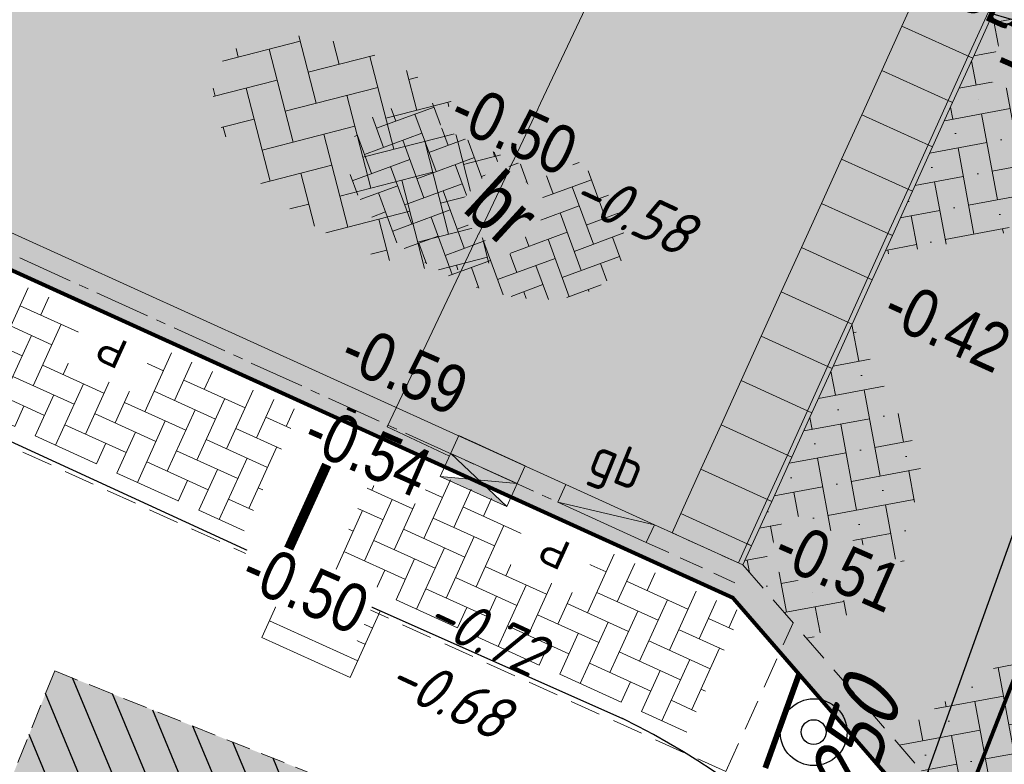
# Model space of a CAD drawing. Header units: metres. Extents: x 111546 to 149831, y 498798 to 507863.
# Tile 1028 of 1056: x 111982.96 to 111993.09, y 501929.62 to 501937.27. Entities that reach past the tile are written whole.
import ezdxf
from ezdxf.enums import TextEntityAlignment as Align

# ---------------------------------------------------------------- set-up
doc = ezdxf.new("R2010")
doc.units = ezdxf.units.M
for name, pattern in [('CENTER2', [28.575, 19.05, -3.175, 3.175, -3.175]), ('DASHED', [19.05, 12.7, -6.35]), ('JIS_02_0.7', [1.35, 0.75, -0.6]), ('markering 200-1-1', [10, 5, -5])]:
    doc.linetypes.add(name, pattern=pattern)
for name, color, linetype in [('0-hoogte mv-bestaand', 253, 'Continuous'), ('0-hoogte mv-nieuw', 2, 'Continuous'), ('1-ontgraven zand tbv grondverbetering bomen', 63, 'Continuous'), ('2-vw-DWA-streng-PVC250-incl grondwerk', 252, 'RI-HWA-V'), ('2-vw-Streng gemengd diameter', 54, 'Continuous'), ('3-NW-HV-316010+318010-Afwerken zandbed voor wegfundering en menggranulaat-opp', 20, 'Continuous'), ('3-nw-verkeersbord-paal-aanlegtek', 2, 'Continuous'), ('3-vw-band-trb-13-15x25', 230, 'Continuous'), ('3-vw-verkeersbord tekst', 3, 'JIS_02_0.7'), ('4-nw-boom tekst', 7, 'Continuous')]:
    doc.layers.add(name, color=color, linetype=linetype)
for name, color, linetype, lineweight in [('2-YY-kolkleiding HWA 125mm', 150, 'Continuous', 15), ('3-nw-arcering-rijweg', 7, 'Continuous', 13), ('3-nw-band-gb 5-20x20 gb-achterkant', 7, 'CENTER2', 13), ('3-nw-band-gb 5-20x20 gb-voorkant', 7, 'Continuous', 13), ('3-nw-band-irb 80x20', 2, 'Continuous', 13), ('3-nw-band-verloopband-overgangsband van Gb naar TRB', 200, 'Continuous', 13), ('3-nw-kolk geleideband', 7, 'Continuous', 13), ('3-nw-mat-arcering', 7, 'Continuous', 5), ('3-nw-mat-KF (wit) om-en-om', 3, 'markering 200-1-1', 13), ('3-nw-mat-P-tegel', 3, 'Continuous', 13), ('3-nw-materiaalscheiding-', 7, 'DASHED', 13), ('3-nw-text-20-herinrichting', 7, 'Continuous', 15), ('3-vw-kolk-straatkolk', 50, 'Continuous', 13), ('3-vw-verharding', 3, 'Continuous', 15), ('4-nw materiaalscheiding-groen', 210, 'DASHED', 13), ('4-nw-bomenzand', 7, 'Continuous', 5), ('4-nw-boom 3e grootte', 7, 'Continuous', 35)]:
    doc.layers.add(name, color=color, linetype=linetype, lineweight=lineweight)
doc.layers.add('3-nw-menggranulaat', color=7, linetype='Continuous', lineweight=13, true_color=0xebebeb)
doc.styles.add('2.5-500 Zaanstad', font='isocp.shx', dxfattribs={"height": 1.25})
doc.styles.get("Standard").update_dxf_attribs({"font": 'isocp-ie.shx'})
doc.styles.add('veysel', font='isocp-ie.shx', dxfattribs={"height": 0.1})
doc.styles.add('Zaanstad', font='ARIALN.TTF')
doc.styles.add('Zaanstad 1-100 3.5mm', font='ARIALN.TTF', dxfattribs={"height": 0.35})
doc.styles.add('Zaanstad 1-200 1.8mm', font='ARIALN.TTF', dxfattribs={"height": 0.36})
doc.styles.add('Zaanstad 1-200 2.5mm', font='ARIALN.TTF', dxfattribs={"height": 0.5})
doc.linetypes.add('RI-HWA-V', pattern='A,2.5,[24,NLCS.SHX,S=1,R=0,X=0,Y=0],2.5,-1.8', length=6.8)

# ---------------------------------------------------------------- blocks, each defined once
blk = doc.blocks.new('Parkeertegel')
at = {"layer": '3-nw-mat-P-tegel'}
blk.add_lwpolyline([(2.759, 0.577), (2.286, 0.577), (2.286, 0.105), (2.759, 0.105)], close=True, dxfattribs=at)
at = {"layer": '3-nw-mat-P-tegel', "insert": (2.523, 0.341), "char_height": 0.3, "width": 0.47312, "attachment_point": 5, "rotation": 359.9251, "style": '2.5-500 Zaanstad', "bg_fill": 2}
blk.add_mtext('{\\fArial|b0|i0|c0|p34;P}', dxfattribs=at)
blk = doc.blocks.new('3-vw-BSS keperverband')
at = {"ltscale": 0.1}
for p, q in [((-2.151, 0.958), (-0.136, 2.972)), ((0.293, 2.969), (1.562, 1.7)), ((-2.4, 2.692), (-1.408, 1.7)), ((-2.151, 2.442), (-1.769, 2.824)), ((0.819, 2.442), (1.273, 2.897)), ((0.819, 0.958), (2.523, 2.661)), ((-3.521, 2.327), (-1.408, 0.215)), ((-0.666, 2.442), (1.562, 0.215)), ((2.304, 2.442), (4.531, 0.215)), ((-5.121, 0.958), (-3.949, 2.129)), ((-5.121, -0.527), (-2.893, 1.7)), ((-4.488, 1.81), (-4.378, 1.7)), ((-2.151, -0.527), (0.077, 1.7)), ((0.819, -0.527), (3.047, 1.7)), ((3.789, 0.958), (4.578, 1.747)), ((4.298, 1.934), (4.531, 1.7)), ((-5.259, 1.096), (-4.378, 0.215)), ((3.789, -0.527), (5.324, 1.007)), ((-3.636, 0.958), (-1.408, -1.27)), ((-0.666, 0.958), (1.562, -1.27)), ((2.304, 0.958), (4.531, -1.27)), ((5.274, 0.958), (5.469, 0.763)), ((-5.658, 0.01), (-4.378, -1.27)), ((-4.735, -1.627), (-2.893, 0.215)), ((-2.151, -2.012), (0.077, 0.215)), ((0.819, -2.012), (3.047, 0.215)), ((3.789, -2.012), (5.651, -0.15)), ((-3.636, -0.527), (-1.408, -2.755)), ((-0.666, -0.527), (1.562, -2.755)), ((2.304, -0.527), (3.92, -2.144)), ((5.274, -0.527), (5.482, -0.736)), ((-3.818, -2.194), (-2.893, -1.27)), ((-1.517, -2.864), (0.077, -1.27)), ((1.442, -2.875), (3.047, -1.27)), ((-3.636, -2.012), (-3.194, -2.454)), ((-0.666, -2.012), (0.291, -2.969)), ((2.304, -2.012), (2.858, -2.566)), ((-0.14, -2.972), (0.077, -2.755))]:
    blk.add_line(p, q, dxfattribs=at)
blk = doc.blocks.new('straatkolk_M')
at = {"linetype": 'Continuous'}
for p, q in [((-0.404, 0.475), (-0.569, -0.255)), ((0.569, 0.255), (-0.404, 0.475)), ((0.569, 0.255), (0.404, -0.475)), ((0.404, -0.475), (-0.569, -0.255))]:
    blk.add_line(p, q, dxfattribs=at)
blk = doc.blocks.new('Bestaande straatkolk')
for points in [[(-0.499, 0.559), (0.499, 0.559)], [(-0.499, 0.374), (0.499, 0.374)], [(-0.499, 0.189), (0.499, 0.189)]]:
    blk.add_lwpolyline(points)
at = {"rotation": 12.74062106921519}
blk.add_blockref('straatkolk_M', (0, 0.374), dxfattribs=at)
blk = doc.blocks.new('4-boom 3e grootte')
at = {"layer": '4-nw-boom tekst', "style": 'Zaanstad'}
blk.add_attdef('BOOMSOORT', text='', height=0.9, dxfattribs=at).set_placement((1.754, 0.535), align=Align.BOTTOM_LEFT)
blk = doc.blocks.new('*U353')
at = {"extrusion": (-1.34938e-09, -1.66403e-06, 1)}
h = blk.add_hatch(color=256, dxfattribs=at)
h.dxf.hatch_style = 1
h.paths.add_polyline_path([(-0.375, -0.461), (0.375, -0.461), (0, -0.331)])
h.paths.add_polyline_path([(0, -0.331), (0.375, -0.2), (-0.375, -0.2)])
blk.add_line((0.225, 0), (-0.225, 0))
blk.add_lwpolyline([(0.375, 0), (-0.375, 0), (-0.375, -0.461), (0.375, -0.461)], close=True, dxfattribs=at)
for points in [[(-0.375, -0.2), (0.375, -0.2)], [(-0.375, -0.2), (0.375, -0.2)], [(0.375, -0.2), (-0.375, -0.461)], [(0.375, -0.461), (-0.375, -0.2)]]:
    blk.add_lwpolyline(points, dxfattribs=at)
blk = doc.blocks.new('paal_verkeersbord')
at = {"const_width": 0.035}
blk.add_lwpolyline([(-0.3, -0.1997), (0.3, -0.2003)], dxfattribs=at)
for radius in [0.2, 0.0745]:
    blk.add_circle((0, 0), radius)
blk = doc.blocks.new('3-verloopband gb5-20 trb18-20')
blk.add_line((1, 0), (0, -0.2))
at = {"flags": 128}
blk.add_lwpolyline([(1, 0), (0, 0)], dxfattribs=at)
blk.add_lwpolyline([(1, 0), (1, -0.2), (0, -0.2), (0, 0)])

msp = doc.modelspace()

# ---------------------------------------------------------------- hatches: boundary and pattern name
at = {"layer": '1-ontgraven zand tbv grondverbetering bomen', "ltscale": 0.02}
h = msp.add_hatch(dxfattribs=at)
h.set_pattern_fill('ANSI31', color=256, scale=0.1, angle=110.20937)
h.set_pattern_definition([(112.6237, (111979.18033, 501921.07408), (-0.2930687, -0.122135), [])])
h.paths.add_polyline_path([(111986.9208, 501926.3884), (111991.4675, 501924.5584), (111987.955, 501915.8319), (111983.4084, 501917.6619)])
h.paths.add_polyline_path([(111983.3236, 501930.5772), (111987.8745, 501928.7577), (111984.362, 501920.0312), (111979.8154, 501921.8613)])
at = {"layer": '3-nw-arcering-rijweg'}
h = msp.add_hatch(dxfattribs=at)
h.set_pattern_fill('AVH-BSS_KEIFORMAAT_ELLEBOOG', color=256, scale=2, angle=0.20498, pattern_type=2)
h.set_pattern_definition([(20.2285, (111989.57808, 501935.44775), (0.124437, 0.269658), [0.63, -0.21]), (290.2285, (111989.43286, 501935.84184), (0.124437, 0.269658), [0.63, -0.21])])
edge = h.paths.add_edge_path()
edge.add_ellipse((111987.7644, 501935.4021), major_axis=(-1.3725, 0.6395), ratio=0.5677801, start_angle=0, end_angle=360)
at = {"layer": '3-nw-mat-arcering'}
h = msp.add_hatch(dxfattribs=at)
h.set_pattern_fill('AVH-SBS_KF_ELLEBOOG_01', color=256, scale=3, angle=-94.93562, style=0, pattern_type=2)
h.set_pattern_definition([(280.50776, (112224.0682, 501656.98267), (0.24025844, 0.34967969), [0.9, -0.3]), (10.50776, (112224.17763, 501656.39273), (0.24025844, 0.34967969), [0.9, -0.3]), (280.50776, (112224.2704, 501656.71506), (0.24025844, 0.34967969), [0, -1.2]), (280.50776, (112224.49995, 501656.29996), (0.24025844, 0.34967969), [0, -1.2])])
h.paths.add_polyline_path([(111994.6158, 501936.65), (111993.0652, 501935.0588), (111991.8469, 501934.8524), (111992.3501, 501935.9611), (111992.6017, 501936.5155), (111992.97, 501937.327), (111994.6889, 501937.7166)])
at = {"layer": '3-nw-mat-arcering', "ltscale": 2}
h = msp.add_hatch(dxfattribs=at)
h.set_pattern_fill('AVH-BSS_KEIFORMAAT_KEPER', color=256, scale=2.2, angle=135.5504, pattern_type=2)
h.set_pattern_definition([(155.5739, (112020.77025, 501915.89247), (-0.3058474, -0.1148014), [0.693, -0.231]), (65.5739, (112020.5792, 501915.47182), (-0.3058474, -0.1148014), [0.693, -0.231])])
h.paths.add_polyline_path([(111982.1637, 501934.9163), (111983.7313, 501934.2043), (111983.5133, 501933.7243), (111984.0596, 501933.4762), (111984.2776, 501933.9562), (111985.8331, 501933.2497), (111985.2722, 501932.0146), (111981.6027, 501933.6812)])
at = {"layer": '3-nw-mat-arcering'}
h = msp.add_hatch(dxfattribs=at)
h.set_pattern_fill('AVH-SBS_KF_ELLEBOOG_01', color=256, scale=3, angle=-94.93562, style=0, pattern_type=2)
h.set_pattern_definition([(280.50776, (112222.62167, 501653.79558), (0.24025844, 0.34967969), [0.9, -0.3]), (10.50776, (112222.7311, 501653.20565), (0.24025844, 0.34967969), [0.9, -0.3]), (280.50776, (112222.82386, 501653.52797), (0.24025844, 0.34967969), [0, -1.2]), (280.50776, (112223.0534, 501653.11287), (0.24025844, 0.34967969), [0, -1.2])])
h.paths.add_polyline_path([(111992.0264, 501931.528), (111991.0745, 501930.8885), (111990.4003, 501931.6653), (111990.9035, 501932.774), (111991.1552, 501933.3285), (111991.5235, 501934.1399), (111992.2424, 501932.7435)])
at = {"layer": '3-nw-mat-arcering', "ltscale": 2}
h = msp.add_hatch(dxfattribs=at)
h.set_pattern_fill('AVH-BSS_KEIFORMAAT_KEPER', color=256, scale=2.2, angle=135.5504, pattern_type=2)
h.set_pattern_definition([(155.5739, (112025.32272, 501913.82487), (-0.3058474, -0.1148014), [0.693, -0.231]), (65.5739, (112025.13168, 501913.40422), (-0.3058474, -0.1148014), [0.693, -0.231])])
h.paths.add_polyline_path([(111986.7162, 501932.8487), (111988.2838, 501932.1367), (111988.0658, 501931.6567), (111988.6121, 501931.4086), (111988.8301, 501931.8886), (111990.3856, 501931.1821), (111989.8246, 501929.947), (111986.1552, 501931.6136)])
at = {"layer": '3-nw-mat-arcering'}
h = msp.add_hatch(dxfattribs=at)
h.set_pattern_fill('AVH-SBS_KF_ELLEBOOG_01', color=256, scale=3, angle=-94.93562, style=0, pattern_type=2)
h.set_pattern_definition([(280.50776, (112223.03935, 501649.54562), (0.24025844, 0.34967969), [0.9, -0.3]), (10.50776, (112223.14877, 501648.95568), (0.24025844, 0.34967969), [0.9, -0.3]), (280.50776, (112223.24155, 501649.278), (0.24025844, 0.34967969), [0, -1.2]), (280.50776, (112223.4711, 501648.8629), (0.24025844, 0.34967969), [0, -1.2])])
h.paths.add_polyline_path([(111996.2966, 501931.7699), (111994.5111, 501926.9288), (111993.5953, 501927.984), (111993.0126, 501928.6554), (111992.6015, 501929.1291), (111991.9411, 501929.8899), (111993.8732, 501931.2207)])
at = {"layer": '4-nw-bomenzand', "lineweight": 5}
h = msp.add_hatch(dxfattribs=at)
h.set_pattern_fill('AGR-BOMENZAND', color=256, scale=0.05, angle=20.20937, pattern_type=2)
h.set_pattern_definition([(337.62374, (111979.180326, 501921.07408), (0.05166914, 0.0598356), [0, -0.075]), (337.6237, (111979.18033, 501921.07408), (0.2039674, 0.0850026), [0.078125, -0.234375]), (67.6237, (111979.20158, 501921.02309), (-0.0850026, 0.2039674), [0.078125, -0.234375])])
h.paths.add_polyline_path([(111986.9208, 501926.3884), (111991.4675, 501924.5584), (111987.955, 501915.8319), (111983.4084, 501917.6619)])
h.paths.add_polyline_path([(111983.3236, 501930.5772), (111987.8745, 501928.7577), (111984.362, 501920.0312), (111979.8154, 501921.8613)])

# ---------------------------------------------------------------- linework, layer by layer
at = {"layer": '2-vw-DWA-streng-PVC250-incl grondwerk', "ltscale": 0.2, "flags": 128}
msp.add_lwpolyline([(111990.049, 501923.264), (111994.3054, 501935.1306)], dxfattribs=at)
at = {"layer": '3-nw-band-gb 5-20x20 gb-achterkant', "ltscale": 0.03}
msp.add_lwpolyline([(111966.2984, 501942.3849), (111988.4965, 501932.3098)], dxfattribs=at)
at = {"layer": '3-nw-band-gb 5-20x20 gb-voorkant'}
msp.add_lwpolyline([(111966.3811, 501942.5671), (111988.5791, 501932.4919)], dxfattribs=at)
at = {"layer": '3-nw-band-irb 80x20'}
for points in [[(111992.7634, 501936.8717), (111992.0349, 501937.2023), (111992.2415, 501937.6576), (111992.97, 501937.327), (111992.7634, 501936.8717), (111992.7178, 501936.8924), (111992.9245, 501937.3477)], [(111992.7634, 501936.8717), (111992.0349, 501937.2023), (111992.2415, 501937.6576), (111992.97, 501937.327), (111992.7634, 501936.8717), (111992.7178, 501936.8924), (111992.9245, 501937.3477)], [(111992.5567, 501936.4164), (111991.8282, 501936.747), (111992.0349, 501937.2023), (111992.7634, 501936.8717), (111992.5567, 501936.4164), (111992.5112, 501936.4371), (111992.7178, 501936.8924)], [(111992.5567, 501936.4164), (111991.8282, 501936.747), (111992.0349, 501937.2023), (111992.7634, 501936.8717), (111992.5567, 501936.4164), (111992.5112, 501936.4371), (111992.7178, 501936.8924)], [(111992.3501, 501935.9611), (111991.6216, 501936.2917), (111991.8282, 501936.747), (111992.5567, 501936.4164), (111992.3501, 501935.9611), (111992.3045, 501935.9818), (111992.5112, 501936.4371)], [(111992.3501, 501935.9611), (111991.6216, 501936.2917), (111991.8282, 501936.747), (111992.5567, 501936.4164), (111992.3501, 501935.9611), (111992.3045, 501935.9818), (111992.5112, 501936.4371)], [(111992.1434, 501935.5058), (111991.4149, 501935.8364), (111991.6216, 501936.2917), (111992.3501, 501935.9611), (111992.1434, 501935.5058), (111992.0979, 501935.5265), (111992.3045, 501935.9818)], [(111992.1434, 501935.5058), (111991.4149, 501935.8364), (111991.6216, 501936.2917), (111992.3501, 501935.9611), (111992.1434, 501935.5058), (111992.0979, 501935.5265), (111992.3045, 501935.9818)], [(111991.9368, 501935.0505), (111991.2083, 501935.3811), (111991.4149, 501935.8364), (111992.1434, 501935.5058), (111991.9368, 501935.0505), (111991.8912, 501935.0712), (111992.0979, 501935.5265)], [(111991.9368, 501935.0505), (111991.2083, 501935.3811), (111991.4149, 501935.8364), (111992.1434, 501935.5058), (111991.9368, 501935.0505), (111991.8912, 501935.0712), (111992.0979, 501935.5265)], [(111991.7301, 501934.5952), (111991.0016, 501934.9258), (111991.2083, 501935.3811), (111991.9368, 501935.0505), (111991.7301, 501934.5952), (111991.6846, 501934.6159), (111991.8912, 501935.0712)], [(111991.7301, 501934.5952), (111991.0016, 501934.9258), (111991.2083, 501935.3811), (111991.9368, 501935.0505), (111991.7301, 501934.5952), (111991.6846, 501934.6159), (111991.8912, 501935.0712)], [(111991.5235, 501934.1399), (111990.795, 501934.4705), (111991.0016, 501934.9258), (111991.7301, 501934.5952), (111991.5235, 501934.1399), (111991.4779, 501934.1606), (111991.6846, 501934.6159)], [(111991.5235, 501934.1399), (111990.795, 501934.4705), (111991.0016, 501934.9258), (111991.7301, 501934.5952), (111991.5235, 501934.1399), (111991.4779, 501934.1606), (111991.6846, 501934.6159)], [(111991.3168, 501933.6846), (111990.5883, 501934.0153), (111990.795, 501934.4705), (111991.5235, 501934.1399), (111991.3168, 501933.6846), (111991.2713, 501933.7053), (111991.4779, 501934.1606)], [(111991.3168, 501933.6846), (111990.5883, 501934.0153), (111990.795, 501934.4705), (111991.5235, 501934.1399), (111991.3168, 501933.6846), (111991.2713, 501933.7053), (111991.4779, 501934.1606)], [(111991.1102, 501933.2293), (111990.3817, 501933.56), (111990.5883, 501934.0153), (111991.3168, 501933.6846), (111991.1102, 501933.2293), (111991.0646, 501933.25), (111991.2713, 501933.7053)], [(111991.1102, 501933.2293), (111990.3817, 501933.56), (111990.5883, 501934.0153), (111991.3168, 501933.6846), (111991.1102, 501933.2293), (111991.0646, 501933.25), (111991.2713, 501933.7053)], [(111990.9035, 501932.774), (111990.175, 501933.1047), (111990.3817, 501933.56), (111991.1102, 501933.2293), (111990.9035, 501932.774), (111990.858, 501932.7947), (111991.0646, 501933.25)], [(111990.9035, 501932.774), (111990.175, 501933.1047), (111990.3817, 501933.56), (111991.1102, 501933.2293), (111990.9035, 501932.774), (111990.858, 501932.7947), (111991.0646, 501933.25)], [(111990.6969, 501932.3187), (111989.9684, 501932.6494), (111990.175, 501933.1047), (111990.9035, 501932.774), (111990.6969, 501932.3187), (111990.6513, 501932.3394), (111990.858, 501932.7947)], [(111990.6969, 501932.3187), (111989.9684, 501932.6494), (111990.175, 501933.1047), (111990.9035, 501932.774), (111990.6969, 501932.3187), (111990.6513, 501932.3394), (111990.858, 501932.7947)], [(111990.4902, 501931.8634), (111989.7617, 501932.1941), (111989.9684, 501932.6494), (111990.6969, 501932.3187), (111990.4902, 501931.8634), (111990.4447, 501931.8841), (111990.6513, 501932.3394)], [(111990.4902, 501931.8634), (111989.7617, 501932.1941), (111989.9684, 501932.6494), (111990.6969, 501932.3187), (111990.4902, 501931.8634), (111990.4447, 501931.8841), (111990.6513, 501932.3394)], [(111990.4003, 501931.6653), (111989.6718, 501931.996), (111989.7617, 501932.1941), (111990.4902, 501931.8634), (111990.4003, 501931.6653), (111990.3548, 501931.686), (111990.4447, 501931.8841)]]:
    msp.add_lwpolyline(points, dxfattribs=at)
at = {"layer": '3-nw-mat-KF (wit) om-en-om', "ltscale": 0.06, "const_width": 0.1}
msp.add_lwpolyline([(111985.636, 501931.6268), (111986.3803, 501933.2657)], dxfattribs=at)
at = {"layer": '3-nw-materiaalscheiding-', "ltscale": 0.025}
for points in [[(111990.2243, 501929.5416), (111965.5545, 501940.7459)], [(111990.4003, 501931.6653), (111994.5111, 501926.9288)], [(111990.2249, 501929.5427), (111990.918, 501931.0689)]]:
    msp.add_lwpolyline(points, dxfattribs=at)
at = {"layer": '3-nw-materiaalscheiding-', "ltscale": 0.02}
for points in [[(111989.4897, 501932.0786), (111990.4003, 501931.6653)], [(111989.4071, 501931.8965), (111990.3177, 501931.4832)]]:
    msp.add_lwpolyline(points, dxfattribs=at)
at = {"layer": '3-vw-band-trb-13-15x25', "ltscale": 0.1}
for centre, radius, start, end in [((111994.7196, 501943.2143), 6.1418, 253.44924, 336.47656), ((111985.82, 501923.2307), 7.6275, 341.25853, 64.01354)]:
    msp.add_arc(centre, radius, start, end, dxfattribs=at)
at = {"layer": '4-nw materiaalscheiding-groen', "ltscale": 0.02}
msp.add_lwpolyline([(111983.3236, 501930.5772), (111987.8745, 501928.7577), (111984.362, 501920.0312), (111979.8154, 501921.8613)], close=True, dxfattribs=at)

# ---------------------------------------------------------------- block references
at = {"layer": '3-nw-verkeersbord-paal-aanlegtek', "xscale": 1.716311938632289, "yscale": 1.716311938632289, "zscale": 1.716311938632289, "rotation": 250.2317220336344}
msp.add_blockref('paal_verkeersbord', (111991.1278, 501929.9475), dxfattribs=at)
at = {"layer": '3-vw-kolk-straatkolk', "rotation": 155.6365800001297}
msp.add_blockref('Bestaande straatkolk', (111986.2174, 501931.3946), dxfattribs=at)
at = {"layer": '3-vw-verharding', "xscale": 0.3128478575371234, "yscale": 0.3128478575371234, "zscale": 0.3128478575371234, "rotation": 149.3937954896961}
msp.add_blockref('3-vw-BSS keperverband', (111986.5472, 501935.9005), dxfattribs=at)

# ---------------------------------------------------------------- texts
at = {"layer": '0-hoogte mv-bestaand', "style": 'veysel', "oblique": 15}
for s, p in [('-0.58', (111989.1762, 501935.0974)), ('-0.72', (111987.6574, 501930.7621)), ('-0.68', (111987.2844, 501930.1198))]:
    msp.add_text(s, height=0.45, rotation=335, dxfattribs=at).set_placement(p, align=Align.CENTER)
at = {"layer": '2-vw-Streng gemengd diameter', "oblique": 15}
msp.add_text('PVC250', height=0.65, rotation=70.26763, dxfattribs=at).set_placement((111991.3451, 501927.7535), align=Align.BOTTOM_LEFT)
at = {"layer": '3-vw-verkeersbord tekst', "insert": (111992.4461, 501937.3062), "char_height": 0.5, "attachment_point": 7, "rotation": 335.09407, "line_spacing_factor": 0.63, "style": 'Zaanstad 1-100 3.5mm'}
msp.add_mtext_dynamic_manual_height_columns('\\A1;SB-enkel (afvoeren)', width=6.779994, gutter_width=4.5, heights=[0], dxfattribs=at)

# ---------------------------------------------------------------- next in the draw order: block references
at = {"layer": '3-nw-mat-P-tegel', "rotation": 155.5738797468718}
for p in [(111986.3447, 501933.133), (111990.8972, 501931.0654)]:
    msp.add_blockref('Parkeertegel', p, dxfattribs=at)

# ---------------------------------------------------------------- next in the draw order: linework, layer by layer
at = {"layer": '3-NW-HV-316010+318010-Afwerken zandbed voor wegfundering en menggranulaat-opp'}
msp.add_lwpolyline([(112022.8152, 501980.6823), (112015.7803, 501983.2979), (112012.7309, 501975.0297), (111999.4836, 501939.1108), (111996.2923, 501938.3876), (111992.5179, 501928.7676), (111994.7292, 501926.2197), (111992.7618, 501920.8852), (111990.9535, 501916.2577), (111987.3966, 501907.1552), (111984.5685, 501905.9622), (111979.6175, 501893.2924), (111980.8658, 501890.4421), (111966.3394, 501853.2677, 0.001323), (111965.8609, 501852.0335), (111958.2211, 501851.1683), (111956.6509, 501852.1262), (111953.1617, 501846.4064), (111954.801, 501845.4065), (111961.0159, 501838.2435, 0.0053062), (111959.6211, 501833.7311), (111947.8873, 501794.3967, -0.0409226)], format="xyb", dxfattribs=at)
at = {"layer": '3-vw-band-trb-13-15x25', "ltscale": 0.1}
msp.add_lwpolyline([(111965.677, 501940.858), (111966.767, 501940.343), (111986.219, 501931.397), (111989.162, 501930.087)], dxfattribs=at)

# ---------------------------------------------------------------- next in the draw order: block references
at = {"layer": '3-nw-kolk geleideband', "rotation": 335.6343742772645}
msp.add_blockref('*U353', (111987.8199, 501932.8394, 0), dxfattribs=at)
at = {"layer": '4-nw-boom 3e grootte', "lineweight": -3}
ref = msp.add_blockref('4-boom 3e grootte', (111988.2284, 501947.7606), dxfattribs=dict(at, rotation=317.4143730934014))
ref.add_attrib('BOOMSOORT', '2e orde Koernoelje; Cornus Controversa', dxfattribs={"layer": '4-nw-boom tekst', "height": 0.9, "rotation": 317.41437, "style": 'Zaanstad'}).set_placement((111983.6753, 501948.4937), align=Align.BOTTOM_LEFT)

# ---------------------------------------------------------------- next in the draw order: texts
at = {"layer": '0-hoogte mv-nieuw', "char_height": 0.5, "attachment_point": 7, "style": 'Zaanstad 1-200 2.5mm', "bg_fill": 3, "box_fill_scale": 1.1, "bg_fill_color": 256, "bg_fill_true_color": 13158600, "bg_fill_transparency": 0}
for s, insert, rotation in [('\\A1;-0.51', (111992.9468, 501936.6851), 336.35149), ('\\A1;-0.42', (111991.8008, 501934.16), 335.58791), ('\\A1;-0.59', (111986.2207, 501933.7044), 336.35149), ('\\A1;-0.51', (111990.6761, 501931.6822), 336.35149), ('\\A1;-0.50', (111985.2003, 501931.4561), 336.35149)]:
    msp.add_mtext(s, dxfattribs=dict(at, insert=insert, rotation=rotation))
at = {"layer": '3-nw-text-20-herinrichting', "ltscale": 0.05, "insert": (111987.9274, 501935.3222), "char_height": 0.6, "attachment_point": 5, "rotation": 317.41437, "style": 'Zaanstad 1-200 1.8mm', "bg_fill": 3, "box_fill_scale": 1.1, "bg_fill_color": 256, "bg_fill_true_color": 13158600, "bg_fill_transparency": 0}
msp.add_mtext('\\A1;br', dxfattribs=at)
at = {"layer": '3-nw-text-20-herinrichting', "color": 0, "insert": (111988.7398, 501932.5108), "char_height": 0.408319, "attachment_point": 7, "rotation": 337.91322, "style": 'veysel', "bg_fill": 3, "box_fill_scale": 1.1, "bg_fill_color": 256, "bg_fill_true_color": 13158600, "bg_fill_transparency": 0}
msp.add_mtext('\\A1;{\\C256;gb}', dxfattribs=at)

# ---------------------------------------------------------------- next in the draw order: block references
at = {"layer": '3-nw-band-verloopband-overgangsband van Gb naar TRB', "rotation": 335.5879124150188}
msp.add_blockref('3-verloopband gb5-20 trb18-20', (111988.5791, 501932.4919), dxfattribs=at)

# ---------------------------------------------------------------- next in the draw order: texts
at = {"layer": '0-hoogte mv-nieuw', "char_height": 0.5, "attachment_point": 7, "style": 'Zaanstad 1-200 2.5mm', "bg_fill": 3, "box_fill_scale": 1.1, "bg_fill_color": 256, "bg_fill_true_color": 13158600, "bg_fill_transparency": 0}
for s, insert, rotation in [('\\A1;-0.50', (111987.3453, 501936.1823), 335.58791), ('\\A1;-0.54', (111985.8398, 501932.8651), 336.35149)]:
    msp.add_mtext(s, dxfattribs=dict(at, insert=insert, rotation=rotation))

# ---------------------------------------------------------------- next in the draw order: hatches: boundary and pattern name
at = {"layer": '3-nw-menggranulaat', "ltscale": 0.02}
h = msp.add_hatch(color=256, dxfattribs=at)
h.dxf.hatch_style = 1
edge = h.paths.add_edge_path(flags=17)
edge.add_line((111945.4205, 501891.0356), (111945.6729, 501890.794))
edge.add_line((111945.6729, 501890.794), (111945.6874, 501890.807))
edge.add_line((111945.6874, 501890.807), (111945.7046, 501890.8177))
edge.add_line((111945.7046, 501890.8177), (111945.7238, 501890.8259))
edge.add_line((111945.7238, 501890.8259), (111945.7445, 501890.8318))
edge.add_line((111945.7445, 501890.8318), (111945.7662, 501890.8351))
edge.add_line((111945.7662, 501890.8351), (111945.7883, 501890.836))
edge.add_line((111945.7883, 501890.836), (111945.8102, 501890.8344))
edge.add_line((111945.8102, 501890.8344), (111945.8314, 501890.8303))
edge.add_line((111945.8314, 501890.8303), (111945.8513, 501890.8237))
edge.add_line((111945.8513, 501890.8237), (111945.8693, 501890.8145))
edge.add_line((111945.8693, 501890.8145), (111945.8849, 501890.8028))
edge.add_arc((111943.4234, 501888.1077), 3.65, -30.75903, 47.59341, ccw=False)
edge.add_line((111946.56, 501886.241), (111946.396, 501885.9655))
edge.add_line((111946.396, 501885.9655), (111953.9762, 501881.4542))
edge.add_line((111953.9762, 501881.4542), (111958.2826, 501888.69))
edge.add_line((111958.2826, 501888.69), (111956.8741, 501889.9773))
edge.add_line((111956.8741, 501889.9773), (111951.4568, 501894.3664))
edge.add_line((111951.4568, 501894.3664), (111933.3048, 501910.9454))
edge.add_arc((111934.4175, 501912.1637), 1.65, 137.59341, 227.59341, ccw=False)
edge.add_line((111933.1992, 501913.2764), (111952.7546, 501934.6874))
edge.add_line((111952.7546, 501934.6874), (111952.7652, 501934.6999))
edge.add_line((111952.7652, 501934.6999), (111952.7884, 501934.7244))
edge.add_line((111952.7884, 501934.7244), (111958.8189, 501941.3271))
edge.add_arc((111962.9907, 501937.5168), 5.65, 65.58791, 137.59341, ccw=False)
edge.add_line((111965.3258, 501942.6617), (111990.2953, 501931.3286))
edge.add_line((111990.2953, 501931.3286), (111992.5123, 501928.7742))
edge.add_line((111992.5123, 501928.7742), (111996.2832, 501938.3855))
edge.add_line((111996.2832, 501938.3855), (111993.0828, 501937.6602))
edge.add_line((111993.0828, 501937.6602), (111947.8566, 501958.1872))
edge.add_line((111947.8566, 501958.1872), (111944.1829, 501950.2846))
edge.add_line((111944.1829, 501950.2846), (111946.0273, 501949.4554))
edge.add_arc((111943.3152, 501943.3934), 6.641, -41.72574, 65.89655, ccw=False)
edge.add_line((111948.2716, 501938.9734), (111948.2104, 501938.9056))
edge.add_line((111948.2104, 501938.9056), (111948.1767, 501938.8686))
edge.add_line((111948.1767, 501938.8686), (111919.7385, 501908.7564))
edge.add_line((111919.7385, 501908.7564), (111924.5965, 501904.3126))
edge.add_line((111924.5965, 501904.3126), (111926.7841, 501906.8548))
edge.add_line((111926.7841, 501906.8548), (111926.8718, 501906.9396))
edge.add_arc((111927.9845, 501905.4644), 1.8478, 39.9448, 127.02577, ccw=False)
edge.add_line((111929.4011, 501906.6508), (111929.3935, 501906.5287))
edge.add_line((111929.3935, 501906.5287), (111929.4066, 501906.5141))
edge.add_line((111929.4066, 501906.5141), (111929.4175, 501906.497))
edge.add_line((111929.4175, 501906.497), (111929.426, 501906.4777))
edge.add_line((111929.426, 501906.4777), (111929.4321, 501906.4569))
edge.add_line((111929.4321, 501906.4569), (111929.4359, 501906.4352))
edge.add_line((111929.4359, 501906.4352), (111929.4371, 501906.4131))
edge.add_line((111929.4371, 501906.4131), (111929.4359, 501906.3911))
edge.add_line((111929.4359, 501906.3911), (111929.4321, 501906.3699))
edge.add_line((111929.4321, 501906.3699), (111929.4257, 501906.35))
edge.add_line((111929.4257, 501906.35), (111929.4167, 501906.3319))
edge.add_line((111929.4167, 501906.3319), (111929.338, 501906.2428))
edge.add_line((111929.338, 501906.2428), (111945.4205, 501891.0356))
edge = h.paths.add_edge_path()
edge.add_line((111939.0689, 501884.2217), (111923.2649, 501898.6751))
edge.add_line((111923.2649, 501898.6751), (111923.0035, 501899.3073))
edge.add_line((111923.0035, 501899.3073), (111922.989, 501899.2943))
edge.add_line((111922.989, 501899.2943), (111922.9719, 501899.2837))
edge.add_line((111922.9719, 501899.2837), (111922.9527, 501899.2756))
edge.add_line((111922.9527, 501899.2756), (111922.932, 501899.2699))
edge.add_line((111922.932, 501899.2699), (111922.9104, 501899.2666))
edge.add_line((111922.9104, 501899.2666), (111922.8883, 501899.2659))
edge.add_line((111922.8883, 501899.2659), (111922.8665, 501899.2676))
edge.add_line((111922.8665, 501899.2676), (111922.8453, 501899.2718))
edge.add_line((111922.8453, 501899.2718), (111922.8254, 501899.2785))
edge.add_line((111922.8254, 501899.2785), (111922.8074, 501899.2877))
edge.add_line((111922.8074, 501899.2877), (111922.7918, 501899.2994))
edge.add_line((111922.7918, 501899.2994), (111922.7244, 501899.361))
edge.add_arc((111923.7904, 501900.8134), 1.8016, 142.46827, 233.72181, ccw=False)
edge.add_line((111922.3617, 501901.9109), (111924.5902, 501904.3072))
edge.add_line((111924.5902, 501904.3072), (111919.7344, 501908.7519))
edge.add_line((111919.7344, 501908.7519), (111909.1625, 501897.0827))
edge.add_line((111909.1625, 501897.0827), (111913.8523, 501892.7753))
edge.add_line((111913.8523, 501892.7753), (111915.8761, 501894.9148))
edge.add_arc((111917.0874, 501893.8799), 1.5932, 61.0323, 139.48943, ccw=False)
edge.add_line((111917.8591, 501895.2738), (111918.9555, 501894.4073))
edge.add_line((111918.9555, 501894.4073), (111918.9686, 501894.3928))
edge.add_line((111918.9686, 501894.3928), (111918.9794, 501894.3756))
edge.add_line((111918.9794, 501894.3756), (111918.9879, 501894.3564))
edge.add_line((111918.9879, 501894.3564), (111918.9939, 501894.3357))
edge.add_line((111918.9939, 501894.3357), (111918.9976, 501894.314))
edge.add_line((111918.9976, 501894.314), (111918.9988, 501894.2919))
edge.add_line((111918.9988, 501894.2919), (111918.9974, 501894.27))
edge.add_line((111918.9974, 501894.27), (111918.9936, 501894.2488))
edge.add_line((111918.9936, 501894.2488), (111918.9871, 501894.2289))
edge.add_line((111918.9871, 501894.2289), (111918.9781, 501894.2108))
edge.add_line((111918.9781, 501894.2108), (111918.9664, 501894.1952))
edge.add_line((111918.9664, 501894.1952), (111937.2225, 501877.2639))
edge.add_line((111937.2225, 501877.2639), (111937.3506, 501877.4043))
edge.add_line((111937.3506, 501877.4043), (111937.3651, 501877.4173))
edge.add_line((111937.3651, 501877.4173), (111937.3822, 501877.4279))
edge.add_line((111937.3822, 501877.4279), (111937.4014, 501877.4361))
edge.add_line((111937.4014, 501877.4361), (111937.4221, 501877.4419))
edge.add_line((111937.4221, 501877.4419), (111937.4437, 501877.4452))
edge.add_line((111937.4437, 501877.4452), (111937.4658, 501877.446))
edge.add_line((111937.4658, 501877.446), (111937.4876, 501877.4444))
edge.add_line((111937.4876, 501877.4444), (111937.5088, 501877.4403))
edge.add_line((111937.5088, 501877.4403), (111937.5286, 501877.4336))
edge.add_line((111937.5286, 501877.4336), (111937.5466, 501877.4245))
edge.add_line((111937.5466, 501877.4245), (111937.5622, 501877.4128))
edge.add_line((111937.5622, 501877.4128), (111938.7544, 501876.3239))
edge.add_arc((111936.2929, 501873.6289), 3.65, -30.75903, 47.59341, ccw=False)
edge.add_line((111939.4294, 501871.7622), (111938.385, 501870.0074))
edge.add_arc((111935.2485, 501871.8741), 3.65, 245.34011, 329.24097, ccw=False)
edge.add_line((111933.7256, 501868.557), (111929.0206, 501864.0685))
edge.add_arc((111924.456, 501860.7388), 5.65, -42.41791, 36.11015, ccw=False)
edge.add_line((111928.6271, 501856.9276), (111889.9448, 501814.5917))
edge.add_line((111889.9448, 501814.5917), (111889.9191, 501814.5632))
edge.add_line((111889.9191, 501814.5632), (111886.2337, 501810.5301))
edge.add_arc((111888.7069, 501808.2704), 3.35, 137.58209, 197.54111)
edge.add_line((111885.5126, 501807.2607), (111890.1896, 501792.4643))
edge.add_arc((111884.8023, 501790.7615), 5.65, -42.58489, 17.54111, ccw=False)
edge.add_line((111888.9623, 501786.9382), (111860.4469, 501755.9116))
edge.add_line((111860.4469, 501755.9116), (111859.2031, 501754.8538))
edge.add_arc((111856.663, 501757.1884), 3.45, 227.41511, 317.41511, ccw=False)
edge.add_line((111854.3284, 501754.6482), (111853.4568, 501755.1777))
edge.add_line((111853.4568, 501755.1777), (111841.6617, 501766.0181))
edge.add_line((111841.6617, 501766.0181), (111839.7535, 501767.7719))
edge.add_line((111839.7535, 501767.7719), (111835.8964, 501763.5751))
edge.add_line((111835.8964, 501763.5751), (111836.3161, 501763.1893))
edge.add_line((111836.3161, 501763.1893), (111876.9192, 501725.8727))
edge.add_line((111876.9192, 501725.8727), (111896.1196, 501708.2263))
edge.add_line((111896.1196, 501708.2263), (111899.9767, 501712.4231))
edge.add_line((111899.9767, 501712.4231), (111865.4492, 501744.1559))
edge.add_line((111865.4492, 501744.1559), (111865.3726, 501744.498))
edge.add_arc((111868.3838, 501747.7744), 4.45, 137.6472, 227.41511, ccw=False)
edge.add_line((111865.0952, 501750.7724), (111898.3784, 501787.2824))
edge.add_arc((111895.9027, 501789.5392), 3.35, 317.64716, 383.53609)
edge.add_line((111898.974, 501790.877), (111897.9326, 501793.2678))
edge.add_line((111897.9326, 501793.2678), (111893.2508, 501804.0168))
edge.add_arc((111897.6973, 501805.9535), 4.85, 137.58209, 203.53609, ccw=False)
edge.add_line((111894.1169, 501809.225), (111896.1368, 501811.4357))
edge.add_line((111896.1368, 501811.4357), (111933.9229, 501852.7908))
edge.add_arc((111938.094, 501848.9797), 5.65, 58.6164, 137.58209, ccw=False)
edge.add_line((111941.0363, 501853.8031), (111953.1191, 501846.4325))
edge.add_line((111953.1191, 501846.4325), (111956.6082, 501852.1523))
edge.add_line((111956.6082, 501852.1523), (111946.6541, 501858.2243))
edge.add_arc((111949.5965, 501863.0477), 5.65, 149.24097, 238.6164, ccw=False)
edge.add_line((111944.7413, 501865.9373), (111953.9493, 501881.412))
edge.add_line((111953.9493, 501881.412), (111946.3755, 501885.9311))
edge.add_line((111946.3755, 501885.9311), (111945.5156, 501884.4862))
edge.add_arc((111942.3791, 501886.3529), 3.65, 227.59341, 329.24097, ccw=False)
edge.add_line((111939.9176, 501883.6579), (111939.889, 501883.6834))
edge.add_line((111939.889, 501883.6834), (111939.8577, 501883.7108))
edge.add_line((111939.8577, 501883.7108), (111939.7902, 501883.77))
edge.add_line((111939.7902, 501883.77), (111939.7218, 501883.8337))
edge.add_line((111939.7218, 501883.8337), (111939.6895, 501883.8666))
edge.add_line((111939.6895, 501883.8666), (111939.6596, 501883.8999))
edge.add_line((111939.6596, 501883.8999), (111939.6328, 501883.9333))
edge.add_line((111939.6328, 501883.9333), (111939.6101, 501883.9666))
edge.add_line((111939.6101, 501883.9666), (111939.5924, 501883.9996))
edge.add_line((111939.5924, 501883.9996), (111939.5804, 501884.032))
edge.add_line((111939.5804, 501884.032), (111939.5751, 501884.0637))
edge.add_line((111939.5751, 501884.0637), (111939.5772, 501884.0942))
edge.add_line((111939.5772, 501884.0942), (111939.5814, 501884.109))
edge.add_line((111939.5814, 501884.109), (111939.5877, 501884.1235))
edge.add_line((111939.5877, 501884.1235), (111939.5963, 501884.1376))
edge.add_line((111939.5963, 501884.1376), (111939.3596, 501884.0053))
edge.add_line((111939.3596, 501884.0053), (111939.0689, 501884.2217))
edge = h.paths.add_edge_path(flags=17)
edge.add_line((111933.0577, 501869.1111), (111912.895, 501887.549))
edge.add_line((111912.895, 501887.549), (111912.8805, 501887.5359))
edge.add_line((111912.8805, 501887.5359), (111912.8633, 501887.5253))
edge.add_line((111912.8633, 501887.5253), (111912.8441, 501887.517))
edge.add_line((111912.8441, 501887.517), (111912.8234, 501887.5112))
edge.add_line((111912.8234, 501887.5112), (111912.8017, 501887.5079))
edge.add_line((111912.8017, 501887.5079), (111912.7796, 501887.507))
edge.add_line((111912.7796, 501887.507), (111912.7577, 501887.5086))
edge.add_line((111912.7577, 501887.5086), (111912.7366, 501887.5127))
edge.add_line((111912.7366, 501887.5127), (111912.7167, 501887.5193))
edge.add_line((111912.7167, 501887.5193), (111912.6986, 501887.5285))
edge.add_line((111912.6986, 501887.5285), (111912.683, 501887.5402))
edge.add_line((111912.683, 501887.5402), (111912.2714, 501887.9162))
edge.add_arc((111913.4223, 501889.4072), 1.8836, 145.26236, 232.33447, ccw=False)
edge.add_line((111911.8745, 501890.4805), (111913.8494, 501892.7722))
edge.add_line((111913.8494, 501892.7722), (111909.1549, 501897.0744))
edge.add_line((111909.1549, 501897.0744), (111901.8785, 501889.0129))
edge.add_line((111901.8785, 501889.0129), (111928.2662, 501864.9107))
edge.add_arc((111924.456, 501860.7388), 5.65, 37.7584, 47.59468, ccw=False)
edge.add_line((111928.9229, 501864.1984), (111933.6754, 501868.5805))
edge.add_arc((111935.2485, 501871.8741), 3.65, 233.53134, 244.47053, ccw=False)
edge.add_line((111933.079, 501868.9388), (111933.0701, 501868.9465))
edge.add_line((111933.0701, 501868.9465), (111933.0624, 501868.9556))
edge.add_line((111933.0624, 501868.9556), (111933.0558, 501868.9659))
edge.add_line((111933.0558, 501868.9659), (111933.0502, 501868.9772))
edge.add_line((111933.0502, 501868.9772), (111933.0458, 501868.9893))
edge.add_line((111933.0458, 501868.9893), (111933.0424, 501869.0021))
edge.add_line((111933.0424, 501869.0021), (111933.039, 501869.0288))
edge.add_line((111933.039, 501869.0288), (111933.0399, 501869.056))
edge.add_line((111933.0399, 501869.056), (111933.0451, 501869.0822))
edge.add_line((111933.0451, 501869.0822), (111933.0493, 501869.0944))
edge.add_line((111933.0493, 501869.0944), (111933.0545, 501869.1059))
edge.add_line((111933.0545, 501869.1059), (111933.0608, 501869.1163))
edge.add_line((111933.0608, 501869.1163), (111933.0682, 501869.1256))
edge.add_line((111933.0682, 501869.1256), (111933.0577, 501869.1111))
edge = h.paths.add_edge_path()
edge.add_line((111992.5179, 501928.7676), (111994.7292, 501926.2197))
edge.add_line((111994.7292, 501926.2197), (111992.7618, 501920.8852))
edge.add_line((111992.7618, 501920.8852), (111990.9535, 501916.2577))
edge.add_line((111990.9535, 501916.2577), (111987.3966, 501907.1552))
edge.add_line((111987.3966, 501907.1552), (111984.5685, 501905.9622))
edge.add_line((111984.5685, 501905.9622), (111979.6175, 501893.2924))
edge.add_line((111979.6175, 501893.2924), (111980.8658, 501890.4421))
edge.add_line((111980.8658, 501890.4421), (111966.3394, 501853.2677))
edge.add_arc((112199.3326, 501762.2227), 250.15, 158.656294, 158.959504)
edge.add_line((111965.8609, 501852.0335), (111958.2211, 501851.1683))
edge.add_line((111958.2211, 501851.1683), (111956.6509, 501852.1262))
edge.add_line((111956.6509, 501852.1262), (111953.1617, 501846.4064))
edge.add_line((111953.1617, 501846.4064), (111954.801, 501845.4065))
edge.add_line((111954.801, 501845.4065), (111961.2929, 501839.1012))
edge.add_arc((112172.9168, 501770.2756), 222.5345, 161.984141, 163.432257)
edge.add_line((111959.6211, 501833.7311), (111947.8873, 501794.3967))
edge.add_arc((111619.3818, 501892.3933), 342.8107, 334.016078, 343.389614, ccw=False)
edge.add_line((111927.5402, 501742.2014), (111914.6403, 501718.2034))
edge.add_arc((111619.3446, 501892.406), 342.85, 327.803063, 329.462534, ccw=False)
edge.add_line((111909.4717, 501709.7249), (111902.159, 501710.4174))
edge.add_line((111902.159, 501710.4174), (111900.0135, 501712.3893))
edge.add_line((111900.0135, 501712.3893), (111896.1564, 501708.1925))
edge.add_line((111896.1564, 501708.1925), (111898.3692, 501706.1588))
edge.add_line((111898.3692, 501706.1588), (111901.9376, 501698.2777))
edge.add_arc((111620.0913, 501891.8095), 341.8946, 319.976566, 325.524268, ccw=False)
edge.add_line((111881.9079, 501671.9368), (111875.8132, 501664.6874))
edge.add_line((111875.8132, 501664.6874), (111881.8015, 501659.8582))
edge.add_line((111881.8015, 501659.8582), (111887.6852, 501667.154))
edge.add_arc((111619.6416, 501892.2362), 350.0133, 319.979072, 330.881819)
edge.add_line((111925.4195, 501721.9153), (111934.2415, 501738.8209))
edge.add_arc((111619.6416, 501892.2362), 350.0133, 334.00373, 336.636623)
edge.add_line((111940.9568, 501753.4345), (111946.615, 501767.3333))
edge.add_arc((111619.5305, 501892.3164), 350.15, 339.087525, 343.389614)
edge.add_line((111955.069, 501792.2218), (111966.8024, 501831.5546))
edge.add_arc((112199.5184, 501762.133), 242.85, 158.656294, 163.389614, ccw=False)
edge.add_line((111973.3246, 501850.5211), (111996.8969, 501910.8449))
edge.add_line((111996.8969, 501910.8449), (111999.7725, 501918.2039))
edge.add_line((111999.7725, 501918.2039), (112014.2094, 501957.3484))
edge.add_line((112014.2094, 501957.3484), (112017.327, 501965.8015))
edge.add_line((112017.327, 501965.8015), (112023.9953, 501969.4553))
edge.add_line((112023.9953, 501969.4553), (112025.9918, 501974.4606))
edge.add_line((112025.9918, 501974.4606), (112023.5855, 501976.2269))
edge.add_line((112023.5855, 501976.2269), (112024.3517, 501978.5545))
edge.add_line((112024.3517, 501978.5545), (112022.3088, 501979.3064))
edge.add_line((112022.3088, 501979.3064), (112022.8152, 501980.6823))
edge.add_line((112022.8152, 501980.6823), (112015.7803, 501983.2979))
edge.add_line((112015.7803, 501983.2979), (112012.7309, 501975.0297))
edge.add_line((112012.7309, 501975.0297), (111999.4836, 501939.1108))
edge.add_line((111999.4836, 501939.1108), (111996.2923, 501938.3876))
edge.add_line((111996.2923, 501938.3876), (111992.5179, 501928.7676))
edge = h.paths.add_edge_path()
edge.add_line((112022.6664, 501569.4539), (112021.9525, 501567.8914))
edge.add_arc((112022.5437, 501567.6213), 0.65, 155.44535, 245.26702)
edge.add_line((112022.2718, 501567.0309), (112030.4099, 501563.2821))
edge.add_arc((112030.6818, 501563.8725), 0.65, 245.26702, 335.61275)
edge.add_line((112031.2738, 501563.6041), (112031.7526, 501564.6357))
edge.add_line((112031.7526, 501564.6357), (112037.7391, 501577.621))
edge.add_line((112037.7391, 501577.621), (112039.5258, 501581.518))
edge.add_line((112039.5258, 501581.518), (112043.4029, 501579.7321))
edge.add_line((112043.4029, 501579.7321), (112042.2053, 501577.1324))
edge.add_arc((112042.7957, 501576.8604), 0.65, 155.26702, 244.8963)
edge.add_line((112042.5199, 501576.2718), (112043.6841, 501575.7264))
edge.add_line((112043.6841, 501575.7264), (112037.3742, 501562.0284))
edge.add_line((112037.3742, 501562.0284), (112036.9034, 501561.0065))
edge.add_arc((112037.4938, 501560.7346), 0.65, 155.26702, 245.26702)
edge.add_line((112037.2219, 501560.1442), (112070.2963, 501544.9086))
edge.add_line((112070.2963, 501544.9086), (112090.0758, 501535.7972))
edge.add_line((112090.0758, 501535.7972), (112106.9799, 501528.0104))
edge.add_line((112106.9799, 501528.0104), (112102.6804, 501518.6766))
edge.add_line((112102.6804, 501518.6766), (112096.6219, 501521.4671))
edge.add_line((112096.6219, 501521.4671), (112098.0341, 501524.5333))
edge.add_line((112098.0341, 501524.5333), (112072.1423, 501536.474))
edge.add_line((112072.1423, 501536.474), (112068.2561, 501528.0329))
edge.add_line((112068.2561, 501528.0329), (112094.1523, 501516.1055))
edge.add_line((112094.1523, 501516.1055), (112096.6009, 501521.4217))
edge.add_line((112096.6009, 501521.4217), (112102.6595, 501518.6312))
edge.add_line((112102.6595, 501518.6312), (112097.7794, 501508.0373))
edge.add_line((112097.7794, 501508.0373), (112065.7267, 501522.8023))
edge.add_line((112065.7267, 501522.8023), (112072.124, 501536.69))
edge.add_line((112072.124, 501536.69), (112023.5558, 501559.0627))
edge.add_arc((112021.6103, 501554.8393), 4.65, 65.26702, 155.26702)
edge.add_line((112017.3868, 501556.7848), (112004.8207, 501529.5055))
edge.add_line((112004.8207, 501529.5055), (111991.5629, 501500.7245))
edge.add_line((111991.5629, 501500.7245), (111991.191, 501493.9811))
edge.add_line((111991.191, 501493.9811), (111981.4392, 501500.8561))
edge.add_line((111981.4392, 501500.8561), (111985.3353, 501503.2189))
edge.add_line((111985.3353, 501503.2189), (111995.4999, 501525.2871))
edge.add_line((111995.4999, 501525.2871), (112013.4446, 501564.2406))
edge.add_line((112013.4446, 501564.2406), (112022.0681, 501582.9609))
edge.add_line((112022.0681, 501582.9609), (112027.6993, 501580.3669))
edge.add_line((112027.6993, 501580.3669), (112027.4871, 501579.9062))
edge.add_line((112027.4871, 501579.9062), (112022.6664, 501569.4539))

# ---------------------------------------------------------------- next in the draw order: linework, layer by layer
at = {"layer": '2-YY-kolkleiding HWA 125mm', "ltscale": 0.06, "elevation": 0}
msp.add_lwpolyline([(111987.3832, 501932.7845), (111986.7417, 501933.0859), (111989.9565, 501939.8695)], dxfattribs=at)
at = {"layer": '3-NW-HV-316010+318010-Afwerken zandbed voor wegfundering en menggranulaat-opp', "const_width": 0.04}
msp.add_lwpolyline([(111951.4568, 501894.3664), (111933.3048, 501910.9454, -0.4142136), (111933.1992, 501913.2764), (111952.7546, 501934.6874), (111952.7652, 501934.6999), (111952.7884, 501934.7244), (111958.8189, 501941.3271, -0.3249462), (111965.3258, 501942.6617), (111990.2953, 501931.3286), (111992.5123, 501928.7742), (111996.2832, 501938.3855), (111993.0828, 501937.6602), (111947.8566, 501958.1872), (111944.1829, 501950.2846), (111946.0273, 501949.4554, -0.5074512), (111948.2716, 501938.9734), (111948.2104, 501938.9056), (111948.1767, 501938.8686), (111919.7154, 501908.7334), (111924.8251, 501904.1077)], format="xyb", dxfattribs=at)

doc.saveas('drawing.dxf')
